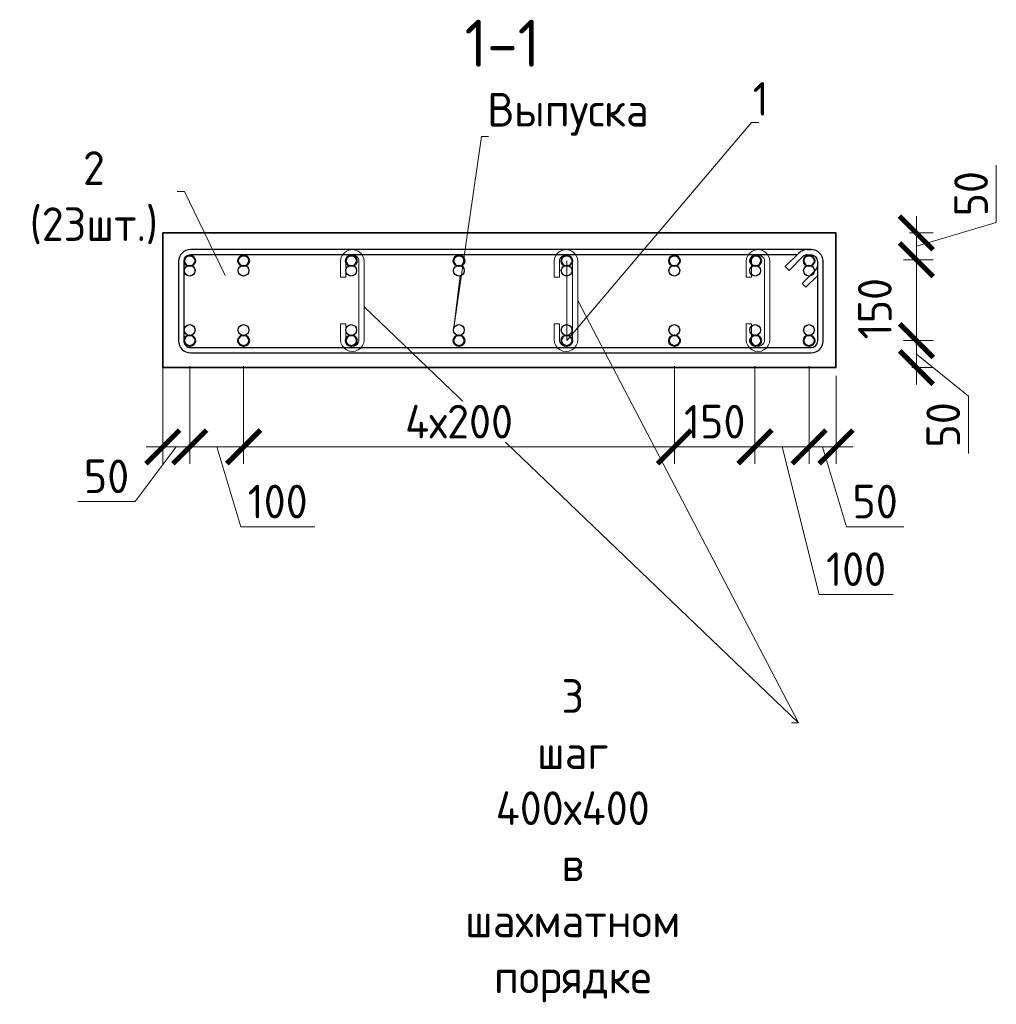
# Model space of a CAD drawing. Header units: millimetres. Extents: x 263826 to 1718326, y -423071 to 70137.
# Tile 418 of 486: x 875083 to 882336, y -130316 to -123000. Entities that reach past the tile are written whole.
import ezdxf
from ezdxf import colors
from ezdxf.entities.mleader import LeaderData, LeaderLine
from ezdxf.math import Vec2, Vec3

# ---------------------------------------------------------------- set-up
doc = ezdxf.new("R2010")
doc.units = ezdxf.units.MM
for name, color, linetype, lineweight in [('1 Стены', 3, 'Continuous', 30), ('Арм_шпильки', 143, 'Continuous', 18), ('Армирование', 3, 'Continuous', 40), ('подоснова', 151, 'Continuous', 5), ('РАЗМЕРЫ', 1, 'Continuous', 9)]:
    doc.layers.add(name, color=color, linetype=linetype, lineweight=lineweight)
doc.layers.add('Колонна_ бетон', color=7, linetype='Continuous', lineweight=50, true_color=0xb4b496)
doc.styles.add('GOST 2.304', font='CS_Gost2304.shx')
doc.styles.add('GOST-2.304_Type-B', font='GOST_Common.ttf')
doc.dimstyles.new('мой 25', dxfattribs={"dimscale": 100, "dimtxt": 2.5, "dimasz": 2.5, "dimexe": 1.25, "dimexo": 0.625, "dimtad": 1, "dimdec": 0, "dimlfac": 0.5, "dimtxsty": 'GOST-2.304_Type-B', "dimblk": 'ARCHTICK', "dimcen": 2.5, "dimdle": 1.25, "dimaunit": 1, "dimadec": 1, "dimazin": 2, "dimtfac": 1, "dimtdec": 0, "dimtmove": 1, "dimatfit": 3, "dimfxl": 6, "dimfxlon": 1, "dimtfill": 1, "dimlwd": -1, "dimlwe": -1, "dimarcsym": 0})

# ---------------------------------------------------------------- blocks, each defined once
blk = doc.blocks.new('*U2453')
at = {"color": 0, "linetype": 'ByBlock', "lineweight": -2}
for p, q in [((161.5, 1198.9), (12.5, 1198.9)), ((161.5, 1188.9), (12.5, 1188.9)), ((53.8, 1159.8), (28.3, 1185.2)), ((38.8, 1188.9), (60.9, 1166.9)), ((-10, 1176.4), (-10, 12.5)), ((-10, 1169.4), (-10, 1176.4)), ((0, 1169.4), (0, 1176.4)), ((60.9, 1166.9), (53.8, 1159.8)), ((174, 12.5), (174, 1176.4)), ((184, 12.5), (184, 1176.4)), ((22, 1128), (-3.4, 1153.5)), ((0, 1150.1), (0, 12.5)), ((3.7, 1160.6), (29.1, 1135.1)), ((29.1, 1135.1), (22, 1128)), ((12.5, 0), (161.5, 0)), ((12.5, -10), (161.5, -10))]:
    blk.add_line(p, q, dxfattribs=at)
for centre, radius, start, end in [((12.5, 1176.4), 22.5, 90, 180), ((12.5, 1176.4), 12.5, 90, 180), ((19.5, 1176.4), 12.5, 45, 90), ((161.5, 1176.4), 22.5, 0, 90), ((161.5, 1176.4), 12.5, 0, 90), ((12.5, 1169.4), 22.5, 180, 225), ((12.5, 1169.4), 12.5, 180, 225), ((12.5, 12.5), 22.5, 180, 270), ((12.5, 12.5), 12.5, 180, 270), ((161.5, 12.5), 12.5, 270, 0), ((161.5, 12.5), 22.5, 270, 0)]:
    blk.add_arc(centre, radius, start, end, dxfattribs=at)
at = {"style": 'GOST 2.304', "oblique": 15, "flags": 9}
for tag, p in [('ДИАМЕТР', (-52.8, -63)), ('КЛАСС', (-53, -68.7)), ('ДЛИНА', (-52.5, -73.8)), ('ПОЗИЦИЯ', (-52.3, -58)), ('МАССА', (-52.3, -78.3))]:
    blk.add_attdef(tag, p, '', height=2.5, dxfattribs=at)
blk = doc.blocks.new('_ArchTick')
at = {"color": 0, "linetype": 'ByBlock', "const_width": 0.15}
blk.add_lwpolyline([(-0.5, -0.5), (0.5, 0.5)], dxfattribs=at)
blk = doc.blocks.new('*D2456')
at = {"layer": 'DEFPOINTS', "color": 0, "lineweight": 0, "transparency": 16777216}
for p in [(881145.3, -124584.5, -2880), (880945.3, -124783.2, -2880), (881742.6, -124783.2)]:
    blk.add_point(p, dxfattribs=at)
at = {"layer": 'РАЗМЕРЫ', "color": 0, "linetype": 'Continuous', "transparency": 16777216}
for p, q in [((882336.3, -124505.7), (882336.3, -124080.7)), ((881742.6, -124459.5), (881742.6, -124908.2)), ((881742.6, -124683.9), (882336.3, -124505.7)), ((881691.2, -124584.5), (881867.6, -124584.5)), ((881646.5, -124783.2), (881867.6, -124783.2))]:
    blk.add_line(p, q, dxfattribs=at)
at = {"layer": 'РАЗМЕРЫ', "color": 0, "transparency": 16777216, "xscale": 250, "yscale": 250, "zscale": 250}
for p, rotation in [((881742.6, -124584.5), 90), ((881742.6, -124783.2), 270)]:
    blk.add_blockref('_ArchTick', p, dxfattribs=dict(at, rotation=rotation))
at = {"layer": 'РАЗМЕРЫ', "color": 0, "lineweight": 0, "transparency": 16777216, "insert": (882148.8, -124293.2), "char_height": 250, "attachment_point": 5, "rotation": 90, "style": 'GOST-2.304_Type-B', "bg_fill": 3, "box_fill_scale": 1.1, "bg_fill_color": 256, "bg_fill_true_color": 13158600, "bg_fill_transparency": 0}
blk.add_mtext('50', dxfattribs=at)
blk = doc.blocks.new('*D2457')
at = {"layer": 'DEFPOINTS', "color": 0, "lineweight": 0, "transparency": 16777216}
for p in [(880945.9, -125384.6, -2880), (881743.2, -125384.6), (881647.4, -125584.6)]:
    blk.add_point(p, dxfattribs=at)
at = {"layer": 'РАЗМЕРЫ', "color": 0, "linetype": 'Continuous', "transparency": 16777216}
for p, q in [((881743.2, -125709.6), (881743.2, -125259.6)), ((881647.1, -125384.6), (881868.2, -125384.6)), ((881743.2, -125484.6), (882129.7, -125798)), ((881709.9, -125584.6), (881868.2, -125584.6)), ((882129.7, -125798), (882129.7, -126223))]:
    blk.add_line(p, q, dxfattribs=at)
at = {"layer": 'РАЗМЕРЫ', "color": 0, "transparency": 16777216, "xscale": 250, "yscale": 250, "zscale": 250}
for p, rotation in [((881743.2, -125384.6), 90), ((881743.2, -125584.6), 270)]:
    blk.add_blockref('_ArchTick', p, dxfattribs=dict(at, rotation=rotation))
at = {"layer": 'РАЗМЕРЫ', "color": 0, "lineweight": 0, "transparency": 16777216, "insert": (881942.2, -126010.5), "char_height": 250, "attachment_point": 5, "rotation": 90, "style": 'GOST-2.304_Type-B', "bg_fill": 3, "box_fill_scale": 1.1, "bg_fill_color": 256, "bg_fill_true_color": 13158600, "bg_fill_transparency": 0}
blk.add_mtext('50', dxfattribs=at)
blk = doc.blocks.new('*D2458')
at = {"layer": 'DEFPOINTS', "color": 0, "lineweight": 0, "transparency": 16777216}
for p in [(881743.2, -124783.2, 2880), (881743.2, -124783.2), (881612.9, -125384.6)]:
    blk.add_point(p, dxfattribs=at)
at = {"layer": 'РАЗМЕРЫ', "color": 0, "linetype": 'Continuous', "transparency": 16777216}
for p, q in [((881743.2, -125509.6), (881743.2, -124658.2)), ((881836.7, -124783.2), (881868.2, -124783.2)), ((881675.4, -125384.6), (881868.2, -125384.6))]:
    blk.add_line(p, q, dxfattribs=at)
at = {"layer": 'РАЗМЕРЫ', "color": 0, "transparency": 16777216, "xscale": 250, "yscale": 250, "zscale": 250}
for p, rotation in [((881743.2, -124783.2), 90), ((881743.2, -125384.6), 270)]:
    blk.add_blockref('_ArchTick', p, dxfattribs=dict(at, rotation=rotation))
at = {"layer": 'РАЗМЕРЫ', "color": 0, "lineweight": 0, "transparency": 16777216, "insert": (881434.1, -125147.4), "char_height": 250, "attachment_point": 5, "rotation": 90, "style": 'GOST-2.304_Type-B', "bg_fill": 3, "box_fill_scale": 1.1, "bg_fill_color": 256, "bg_fill_true_color": 13158600, "bg_fill_transparency": 0}
blk.add_mtext('150', dxfattribs=at)
blk = doc.blocks.new('*D2459')
at = {"layer": 'DEFPOINTS', "color": 0, "lineweight": 0, "transparency": 16777216}
for p in [(876145.9, -125419.6), (876345.9, -125791.5), (876145.9, -126174.1)]:
    blk.add_point(p, dxfattribs=at)
at = {"layer": 'РАЗМЕРЫ', "color": 0, "linetype": 'Continuous', "transparency": 16777216}
for p, q in [((876145.9, -125574.1), (876145.9, -126299.1)), ((876345.9, -125854), (876345.9, -126299.1)), ((876245.9, -126174.1), (875940, -126580.3)), ((876470.9, -126174.1), (876020.9, -126174.1)), ((875940, -126580.3), (875515, -126580.3))]:
    blk.add_line(p, q, dxfattribs=at)
at = {"layer": 'РАЗМЕРЫ', "color": 0, "transparency": 16777216, "xscale": 250, "yscale": 250, "zscale": 250, "rotation": 180}
blk.add_blockref('_ArchTick', (876145.9, -126174.1), dxfattribs=at)
at = {"layer": 'РАЗМЕРЫ', "color": 0, "transparency": 16777216, "xscale": 250, "yscale": 250, "zscale": 250}
blk.add_blockref('_ArchTick', (876345.9, -126174.1), dxfattribs=at)
at = {"layer": 'РАЗМЕРЫ', "color": 0, "lineweight": 0, "transparency": 16777216, "insert": (875727.5, -126392.8), "char_height": 250, "attachment_point": 5, "style": 'GOST-2.304_Type-B', "bg_fill": 3, "box_fill_scale": 1.1, "bg_fill_color": 256, "bg_fill_true_color": 13158600, "bg_fill_transparency": 0}
blk.add_mtext('50', dxfattribs=at)
blk = doc.blocks.new('*D2460')
at = {"layer": 'DEFPOINTS', "color": 0, "lineweight": 0, "transparency": 16777216}
for p in [(880543.9, -125385.8), (880945.9, -125384.6), (880945.9, -126174.1)]:
    blk.add_point(p, dxfattribs=at)
at = {"layer": 'РАЗМЕРЫ', "color": 0, "linetype": 'Continuous', "transparency": 16777216}
for p, q in [((880543.9, -125574.1), (880543.9, -126299.1)), ((880945.9, -125574.1), (880945.9, -126299.1)), ((880418.9, -126174.1), (881070.9, -126174.1)), ((880744.9, -126174.1), (881020.1, -127270.3)), ((881020.1, -127270.3), (881570.1, -127270.3))]:
    blk.add_line(p, q, dxfattribs=at)
at = {"layer": 'РАЗМЕРЫ', "color": 0, "transparency": 16777216, "xscale": 250, "yscale": 250, "zscale": 250, "rotation": 180}
blk.add_blockref('_ArchTick', (880543.9, -126174.1), dxfattribs=at)
at = {"layer": 'РАЗМЕРЫ', "color": 0, "transparency": 16777216, "xscale": 250, "yscale": 250, "zscale": 250}
blk.add_blockref('_ArchTick', (880945.9, -126174.1), dxfattribs=at)
at = {"layer": 'РАЗМЕРЫ', "color": 0, "lineweight": 0, "transparency": 16777216, "insert": (881295.1, -127082.8), "char_height": 250, "attachment_point": 5, "style": 'GOST-2.304_Type-B', "bg_fill": 3, "box_fill_scale": 1.1, "bg_fill_color": 256, "bg_fill_true_color": 13158600, "bg_fill_transparency": 0}
blk.add_mtext('100', dxfattribs=at)
blk = doc.blocks.new('*D2467')
at = {"layer": 'DEFPOINTS', "color": 0, "lineweight": 0, "transparency": 16777216}
for p in [(880945.9, -125384.6), (881145.9, -125584.6), (881145.9, -126174.1)]:
    blk.add_point(p, dxfattribs=at)
at = {"layer": 'РАЗМЕРЫ', "color": 0, "linetype": 'Continuous', "transparency": 16777216}
for p, q in [((880945.9, -125574.1), (880945.9, -126299.1)), ((881145.9, -125647.1), (881145.9, -126299.1)), ((880820.9, -126174.1), (881270.9, -126174.1)), ((881045.9, -126174.1), (881224, -126767.8)), ((881224, -126767.8), (881649, -126767.8))]:
    blk.add_line(p, q, dxfattribs=at)
at = {"layer": 'РАЗМЕРЫ', "color": 0, "transparency": 16777216, "xscale": 250, "yscale": 250, "zscale": 250, "rotation": 180}
blk.add_blockref('_ArchTick', (880945.9, -126174.1), dxfattribs=at)
at = {"layer": 'РАЗМЕРЫ', "color": 0, "transparency": 16777216, "xscale": 250, "yscale": 250, "zscale": 250}
blk.add_blockref('_ArchTick', (881145.9, -126174.1), dxfattribs=at)
at = {"layer": 'РАЗМЕРЫ', "color": 0, "lineweight": 0, "transparency": 16777216, "insert": (881436.5, -126580.3), "char_height": 250, "attachment_point": 5, "style": 'GOST-2.304_Type-B', "bg_fill": 3, "box_fill_scale": 1.1, "bg_fill_color": 256, "bg_fill_true_color": 13158600, "bg_fill_transparency": 0}
blk.add_mtext('50', dxfattribs=at)
blk = doc.blocks.new('*U2452')
for p, q in [((-2.7, 12.7), (1, 15.6)), ((1, 15.6), (5.3, 17.4)), ((5.3, 17.4), (10, 18)), ((34, 18), (10, 18)), ((34, 10), (34, 18)), ((105.3, 18), (129.3, 18)), ((105.3, 10), (105.3, 18)), ((134, 17.4), (129.3, 18)), ((138.3, 15.6), (134, 17.4)), ((142.1, 12.7), (138.3, 15.6)), ((-8, 0), (-7.4, 4.7)), ((-7.4, 4.7), (-5.6, 9)), ((-5.6, 9), (-2.7, 12.7)), ((10, 10), (34, 10)), ((129.3, 10), (105.3, 10)), ((144.9, 9), (142.1, 12.7)), ((146.7, 4.7), (144.9, 9)), ((147.3, 0), (146.7, 4.7)), ((146.7, -4.7), (147.3, 0)), ((-7.4, -4.7), (-8, 0)), ((-5.6, -9), (-7.4, -4.7)), ((-2.7, -12.7), (-5.6, -9)), ((1, -15.6), (-2.7, -12.7)), ((138.3, -15.6), (142.1, -12.7)), ((142.1, -12.7), (144.9, -9)), ((144.9, -9), (146.7, -4.7)), ((5.3, -17.4), (1, -15.6)), ((10, -18), (5.3, -17.4)), ((10, -18), (129.3, -18)), ((129.3, -18), (134, -17.4)), ((134, -17.4), (138.3, -15.6))]:
    blk.add_line(p, q)
at = {"color": 0, "linetype": 'ByBlock', "lineweight": -2}
for p, q in [((0, 0), (0.3, 2.6)), ((0.3, 2.6), (1.3, 5)), ((1.3, 5), (2.9, 7.1)), ((2.9, 7.1), (5, 8.7)), ((5, 8.7), (7.4, 9.7)), ((7.4, 9.7), (10, 10)), ((131.9, 9.7), (129.3, 10)), ((134.3, 8.7), (131.9, 9.7)), ((136.4, 7.1), (134.3, 8.7)), ((138, 5), (136.4, 7.1)), ((139, 2.6), (138, 5)), ((139.3, 0), (139, 2.6)), ((139, -2.6), (139.3, 0)), ((0.3, -2.6), (0, 0)), ((1.3, -5), (0.3, -2.6)), ((2.9, -7.1), (1.3, -5)), ((5, -8.7), (2.9, -7.1)), ((7.4, -9.7), (5, -8.7)), ((10, -10), (7.4, -9.7)), ((10, -10), (129.3, -10)), ((129.3, -10), (131.9, -9.7)), ((131.9, -9.7), (134.3, -8.7)), ((134.3, -8.7), (136.4, -7.1)), ((136.4, -7.1), (138, -5)), ((138, -5), (139, -2.6))]:
    blk.add_line(p, q, dxfattribs=at)
at = {"style": 'GOST 2.304', "oblique": 15, "flags": 9}
for tag, p in [('ДИАМЕТР', (117.8, -62.2)), ('ПОЗИЦИЯ', (118, -56.6)), ('ДЛИНА', (118.1, -72.5)), ('КЛАСС', (118, -67.8)), ('МАССА', (118.7, -78.2))]:
    blk.add_attdef(tag, p, '', height=2.5, dxfattribs=at)
blk = doc.blocks.new('*U2450')
for p, q in [((-2.7, 12.7), (1, 15.6)), ((1, 15.6), (5.3, 17.4)), ((5.3, 17.4), (10, 18)), ((34, 18), (10, 18)), ((34, 10), (34, 18)), ((105.3, 18), (129.3, 18)), ((105.3, 10), (105.3, 18)), ((134, 17.4), (129.3, 18)), ((138.3, 15.6), (134, 17.4)), ((142.1, 12.7), (138.3, 15.6)), ((-8, 0), (-7.4, 4.7)), ((-7.4, 4.7), (-5.6, 9)), ((-5.6, 9), (-2.7, 12.7)), ((10, 10), (34, 10)), ((129.3, 10), (105.3, 10)), ((144.9, 9), (142.1, 12.7)), ((146.7, 4.7), (144.9, 9)), ((147.3, 0), (146.7, 4.7)), ((146.7, -4.7), (147.3, 0)), ((-7.4, -4.7), (-8, 0)), ((-5.6, -9), (-7.4, -4.7)), ((-2.7, -12.7), (-5.6, -9)), ((1, -15.6), (-2.7, -12.7)), ((138.3, -15.6), (142.1, -12.7)), ((142.1, -12.7), (144.9, -9)), ((144.9, -9), (146.7, -4.7)), ((5.3, -17.4), (1, -15.6)), ((10, -18), (5.3, -17.4)), ((10, -18), (129.3, -18)), ((129.3, -18), (134, -17.4)), ((134, -17.4), (138.3, -15.6))]:
    blk.add_line(p, q)
at = {"color": 0, "linetype": 'ByBlock', "lineweight": -2}
for p, q in [((0, 0), (0.3, 2.6)), ((0.3, 2.6), (1.3, 5)), ((1.3, 5), (2.9, 7.1)), ((2.9, 7.1), (5, 8.7)), ((5, 8.7), (7.4, 9.7)), ((7.4, 9.7), (10, 10)), ((131.9, 9.7), (129.3, 10)), ((134.3, 8.7), (131.9, 9.7)), ((136.4, 7.1), (134.3, 8.7)), ((138, 5), (136.4, 7.1)), ((139, 2.6), (138, 5)), ((139.3, 0), (139, 2.6)), ((139, -2.6), (139.3, 0)), ((0.3, -2.6), (0, 0)), ((1.3, -5), (0.3, -2.6)), ((2.9, -7.1), (1.3, -5)), ((5, -8.7), (2.9, -7.1)), ((7.4, -9.7), (5, -8.7)), ((10, -10), (7.4, -9.7)), ((10, -10), (129.3, -10)), ((129.3, -10), (131.9, -9.7)), ((131.9, -9.7), (134.3, -8.7)), ((134.3, -8.7), (136.4, -7.1)), ((136.4, -7.1), (138, -5)), ((138, -5), (139, -2.6))]:
    blk.add_line(p, q, dxfattribs=at)
at = {"style": 'GOST 2.304', "oblique": 15, "flags": 9}
for tag, p in [('ДИАМЕТР', (117.8, -62.2)), ('ПОЗИЦИЯ', (118, -56.6)), ('ДЛИНА', (118.1, -72.5)), ('КЛАСС', (118, -67.8)), ('МАССА', (118.7, -78.2))]:
    blk.add_attdef(tag, p, '', height=2.5, dxfattribs=at)
blk = doc.blocks.new('*U2451')
for p, q in [((-2.7, 12.7), (1, 15.6)), ((1, 15.6), (5.3, 17.4)), ((5.3, 17.4), (10, 18)), ((34, 18), (10, 18)), ((34, 10), (34, 18)), ((105.3, 18), (129.3, 18)), ((105.3, 10), (105.3, 18)), ((134, 17.4), (129.3, 18)), ((138.3, 15.6), (134, 17.4)), ((142.1, 12.7), (138.3, 15.6)), ((-8, 0), (-7.4, 4.7)), ((-7.4, 4.7), (-5.6, 9)), ((-5.6, 9), (-2.7, 12.7)), ((10, 10), (34, 10)), ((129.3, 10), (105.3, 10)), ((144.9, 9), (142.1, 12.7)), ((146.7, 4.7), (144.9, 9)), ((147.3, 0), (146.7, 4.7)), ((146.7, -4.7), (147.3, 0)), ((-7.4, -4.7), (-8, 0)), ((-5.6, -9), (-7.4, -4.7)), ((-2.7, -12.7), (-5.6, -9)), ((1, -15.6), (-2.7, -12.7)), ((138.3, -15.6), (142.1, -12.7)), ((142.1, -12.7), (144.9, -9)), ((144.9, -9), (146.7, -4.7)), ((5.3, -17.4), (1, -15.6)), ((10, -18), (5.3, -17.4)), ((10, -18), (129.3, -18)), ((129.3, -18), (134, -17.4)), ((134, -17.4), (138.3, -15.6))]:
    blk.add_line(p, q)
at = {"color": 0, "linetype": 'ByBlock', "lineweight": -2}
for p, q in [((0, 0), (0.3, 2.6)), ((0.3, 2.6), (1.3, 5)), ((1.3, 5), (2.9, 7.1)), ((2.9, 7.1), (5, 8.7)), ((5, 8.7), (7.4, 9.7)), ((7.4, 9.7), (10, 10)), ((131.9, 9.7), (129.3, 10)), ((134.3, 8.7), (131.9, 9.7)), ((136.4, 7.1), (134.3, 8.7)), ((138, 5), (136.4, 7.1)), ((139, 2.6), (138, 5)), ((139.3, 0), (139, 2.6)), ((139, -2.6), (139.3, 0)), ((0.3, -2.6), (0, 0)), ((1.3, -5), (0.3, -2.6)), ((2.9, -7.1), (1.3, -5)), ((5, -8.7), (2.9, -7.1)), ((7.4, -9.7), (5, -8.7)), ((10, -10), (7.4, -9.7)), ((10, -10), (129.3, -10)), ((129.3, -10), (131.9, -9.7)), ((131.9, -9.7), (134.3, -8.7)), ((134.3, -8.7), (136.4, -7.1)), ((136.4, -7.1), (138, -5)), ((138, -5), (139, -2.6))]:
    blk.add_line(p, q, dxfattribs=at)
at = {"style": 'GOST 2.304', "oblique": 15, "flags": 9}
for tag, p in [('ДИАМЕТР', (117.8, -62.2)), ('ПОЗИЦИЯ', (118, -56.6)), ('ДЛИНА', (118.1, -72.5)), ('КЛАСС', (118, -67.8)), ('МАССА', (118.7, -78.2))]:
    blk.add_attdef(tag, p, '', height=2.5, dxfattribs=at)
blk = doc.blocks.new('_None')
blk = doc.blocks.new('*D2469')
at = {"layer": 'DEFPOINTS', "color": 0, "lineweight": 0, "transparency": 16777216}
for p in [(879945.9, -125384.6), (880543.9, -125385.8), (879945.9, -126174.1)]:
    blk.add_point(p, dxfattribs=at)
at = {"layer": 'РАЗМЕРЫ', "color": 0, "linetype": 'Continuous', "transparency": 16777216}
for p, q in [((879945.9, -125574.1), (879945.9, -126299.1)), ((880543.9, -125574.1), (880543.9, -126299.1)), ((880668.9, -126174.1), (879820.9, -126174.1))]:
    blk.add_line(p, q, dxfattribs=at)
at = {"layer": 'РАЗМЕРЫ', "color": 0, "transparency": 16777216, "xscale": 250, "yscale": 250, "zscale": 250, "rotation": 180}
blk.add_blockref('_ArchTick', (879945.9, -126174.1), dxfattribs=at)
at = {"layer": 'РАЗМЕРЫ', "color": 0, "transparency": 16777216, "xscale": 250, "yscale": 250, "zscale": 250}
blk.add_blockref('_ArchTick', (880543.9, -126174.1), dxfattribs=at)
at = {"layer": 'РАЗМЕРЫ', "color": 0, "lineweight": 0, "transparency": 16777216, "insert": (880244.9, -125986.6), "char_height": 250, "attachment_point": 5, "style": 'GOST-2.304_Type-B', "bg_fill": 3, "box_fill_scale": 1.1, "bg_fill_color": 256, "bg_fill_true_color": 13158600, "bg_fill_transparency": 0}
blk.add_mtext('150', dxfattribs=at)
blk = doc.blocks.new('*D2470')
at = {"layer": 'DEFPOINTS', "color": 0, "lineweight": 0, "transparency": 16777216}
for p in [(876745.9, -125384.6), (879945.9, -125384.6), (876745.9, -126174.1)]:
    blk.add_point(p, dxfattribs=at)
at = {"layer": 'РАЗМЕРЫ', "color": 0, "linetype": 'Continuous', "transparency": 16777216}
for p, q in [((876745.9, -125574.1), (876745.9, -126299.1)), ((879945.9, -125574.1), (879945.9, -126299.1)), ((880070.9, -126174.1), (876620.9, -126174.1))]:
    blk.add_line(p, q, dxfattribs=at)
at = {"layer": 'РАЗМЕРЫ', "color": 0, "transparency": 16777216, "xscale": 250, "yscale": 250, "zscale": 250, "rotation": 180}
blk.add_blockref('_ArchTick', (876745.9, -126174.1), dxfattribs=at)
at = {"layer": 'РАЗМЕРЫ', "color": 0, "transparency": 16777216, "xscale": 250, "yscale": 250, "zscale": 250}
blk.add_blockref('_ArchTick', (879945.9, -126174.1), dxfattribs=at)
at = {"layer": 'РАЗМЕРЫ', "color": 0, "lineweight": 0, "transparency": 16777216, "insert": (878345.9, -125986.6), "char_height": 250, "attachment_point": 5, "style": 'GOST-2.304_Type-B', "bg_fill": 3, "box_fill_scale": 1.1, "bg_fill_color": 256, "bg_fill_true_color": 13158600, "bg_fill_transparency": 0}
blk.add_mtext('4х200', dxfattribs=at)
blk = doc.blocks.new('*D2471')
at = {"layer": 'DEFPOINTS', "color": 0, "lineweight": 0, "transparency": 16777216}
for p in [(876345.9, -125384.6), (876745.9, -125384.6), (876345.9, -126174.1)]:
    blk.add_point(p, dxfattribs=at)
at = {"layer": 'РАЗМЕРЫ', "color": 0, "linetype": 'Continuous', "transparency": 16777216}
for p, q in [((876345.9, -125574.1), (876345.9, -126299.1)), ((876745.9, -125574.1), (876745.9, -126299.1)), ((876870.9, -126174.1), (876220.9, -126174.1)), ((876545.9, -126174.1), (876724, -126767.8)), ((876724, -126767.8), (877274, -126767.8))]:
    blk.add_line(p, q, dxfattribs=at)
at = {"layer": 'РАЗМЕРЫ', "color": 0, "transparency": 16777216, "xscale": 250, "yscale": 250, "zscale": 250, "rotation": 180}
blk.add_blockref('_ArchTick', (876345.9, -126174.1), dxfattribs=at)
at = {"layer": 'РАЗМЕРЫ', "color": 0, "transparency": 16777216, "xscale": 250, "yscale": 250, "zscale": 250}
blk.add_blockref('_ArchTick', (876745.9, -126174.1), dxfattribs=at)
at = {"layer": 'РАЗМЕРЫ', "color": 0, "lineweight": 0, "transparency": 16777216, "insert": (876999, -126580.3), "char_height": 250, "attachment_point": 5, "style": 'GOST-2.304_Type-B', "bg_fill": 3, "box_fill_scale": 1.1, "bg_fill_color": 256, "bg_fill_true_color": 13158600, "bg_fill_transparency": 0}
blk.add_mtext('100', dxfattribs=at)

msp = doc.modelspace()

# ---------------------------------------------------------------- linework, layer by layer
at = {"layer": '1 Стены', "color": 252, "lineweight": 0, "true_color": 0x939598}
for p, q in [((876145.88286, -124584.55146), (881145.85845, -124584.55146)), ((876145.88286, -125584.55146), (876145.88286, -124784.55146)), ((881145.85845, -124784.55146), (881145.85845, -125584.55146)), ((881145.85845, -125584.55146), (876145.88286, -125584.55146))]:
    msp.add_line(p, q, dxfattribs=at)
at = {"layer": 'Армирование', "color": 3}
for centre in [(876345.88286, -124791.16618), (876745.88286, -124791.16618), (877545.88286, -124791.16618), (878345.88286, -124791.16618), (879145.88286, -124791.16618), (879945.88286, -124791.16618), (880548.74677, -124791.16618), (880945.88286, -124791.16618), (876345.88286, -125384.55146), (876745.88286, -125384.55146), (877545.88286, -125384.55146), (878345.88286, -125384.55146), (879145.88286, -125384.55146), (879945.88286, -125384.55146), (880945.88286, -125384.55146)]:
    msp.add_circle(centre, 40, dxfattribs=at)
at = {"layer": 'Колонна_ бетон', "color": 180, "linetype": 'Continuous', "lineweight": 35, "transparency": 33554687}
for p, q in [((876145.26738, -124584.54967, 2879.99999), (881145.26725, -124584.54967, 2879.99999)), ((876145.26738, -124584.55146, 2879.99999), (876145.26738, -125584.54967, 2879.99999)), ((881145.26725, -124584.55146), (881145.26725, -125584.54967, 2879.99999)), ((876145.26738, -125584.54967, 2879.99999), (881145.26725, -125584.54967, 2879.99999))]:
    msp.add_line(p, q, dxfattribs=at)
at = {"layer": 'РАЗМЕРЫ', "color": 8, "linetype": 'Continuous', "lineweight": 30, "true_color": 0x787a7d}
for centre in [(876345.22075, -124864.57246, 2879.99999), (876745.22075, -124864.57246, 2879.99999), (877545.22075, -124864.57246, 2879.99999), (878345.22075, -124864.57246, 2879.99999), (879145.22075, -124864.57246, 2879.99999), (879945.22075, -124864.57246, 2879.99999), (880545.22075, -124864.57246, 2879.99999), (876345.22075, -125305.95774, 2879.99999), (876745.22075, -125305.95774, 2879.99999), (877545.22075, -125305.95774, 2879.99999), (878345.22075, -125305.95774, 2879.99999), (879145.22075, -125305.95774, 2879.99999), (879945.22075, -125305.95774, 2879.99999), (880545.22075, -125305.95774, 2879.99999)]:
    msp.add_circle(centre, 40, dxfattribs=at)

# ---------------------------------------------------------------- block references
at = {"lineweight": 30, "xscale": 3.959999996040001, "yscale": 3.959999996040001, "zscale": 3.959999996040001, "rotation": 269.9999999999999}
msp.add_blockref('*U2453', (876301.93165, -124747.08873), dxfattribs=at)
at = {"layer": 'Арм_шпильки', "color": 3, "xscale": 4.875, "yscale": 4.875, "zscale": 4.875, "rotation": 89.99999999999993}
for name, p in [('*U2452', (877553.52193, -125426.35229)), ('*U2450', (879140.352, -125426.35229))]:
    msp.add_blockref(name, p, dxfattribs=at)

# ---------------------------------------------------------------- texts
at = {"layer": 'РАЗМЕРЫ', "insert": (878668.36414, -123174.87311), "char_height": 350, "attachment_point": 5, "style": 'GOST-2.304_Type-B'}
msp.add_mtext_dynamic_manual_height_columns('1-1', width=3941.2127758, gutter_width=625, heights=[0], dxfattribs=at)

# ---------------------------------------------------------------- leaders
at = {"layer": 'подоснова'}
ml = msp.add_multileader_mtext('Standard', dxfattribs=at)
ml.set_content('Выпуска ', color=256, style='GOST-2.304_Type-B')
ml.set_leader_properties(color=256, linetype='ByLayer', lineweight=15)
ml.set_arrow_properties(name='NONE')
ml.build(insert=Vec2(0, 0))
ml.multileader.update_dxf_attribs({"text_left_attachment_type": 6, "text_right_attachment_type": 6, "dogleg_length": 10, "arrow_head_size": 18})
ctx = ml.context
ctx.base_point, ctx.char_height, ctx.arrow_head_size, ctx.landing_gap_size, ctx.plane_origin = Vec3(878522.74867, -123868.66401), 250, 18, 20, Vec3(875769.14576, -122566.13323)
ctx.left_attachment, ctx.right_attachment, ctx.text_align_type = 6, 6, 1
notes = []
notes.append((ctx, [(0, (1, 1, 0), (878512.74867, -123868.66401), (1, 0), 10, [(1, [(878354.44268, -124903.4949), (878305.22075, -125305.95774)], 0, [])])]))
ctx.mtext.insert, ctx.mtext.width, ctx.mtext.alignment, ctx.mtext.flow_direction = Vec3(879155.24867, -123543.66401), 22.8977991, 2, 5
ml = msp.add_multileader_mtext('Standard', dxfattribs=at)
ml.set_content('2 (23шт.)', color=256, style='GOST-2.304_Type-B')
ml.set_leader_properties(color=256, linetype='ByLayer', lineweight=15)
ml.set_arrow_properties(name='NONE')
ml.build(insert=Vec2(0, 0))
ml.multileader.update_dxf_attribs({"text_left_attachment_type": 6, "text_right_attachment_type": 6, "dogleg_length": 10, "arrow_head_size": 18})
ctx = ml.context
ctx.base_point, ctx.char_height, ctx.arrow_head_size, ctx.landing_gap_size, ctx.plane_origin = Vec3(874970.97103, -124277.17665), 250, 18, 20, Vec3(872918.12321, -123731.13085)
ctx.left_attachment, ctx.right_attachment, ctx.text_align_type = 6, 6, 1
notes.append((ctx, [(1, (1, 1, 0), (876306.57709, -124277.17665), (-1, 0), 10, [(0, [(876607.88387, -124900.61391)], 0, [])])]))
ctx.mtext.insert, ctx.mtext.width, ctx.mtext.alignment, ctx.mtext.flow_direction = Vec3(875633.77406, -123977.17665), 22.8977991, 2, 5
for ctx, leaders in notes:
    for number, flags, end, landing, length, lines in leaders:
        leader = LeaderData()
        leader.index, (leader.has_last_leader_line, leader.has_dogleg_vector, leader.attachment_direction) = number, flags
        leader.last_leader_point, leader.dogleg_vector, leader.dogleg_length = Vec3(end), Vec3(landing), length
        for number, points, colour, breaks in lines:
            line = LeaderLine()
            line.index, line.vertices, line.color, line.breaks = number, Vec3.list(points), colors.encode_raw_color(colour), breaks
            leader.lines.append(line)
        ctx.leaders.append(leader)

# ---------------------------------------------------------------- next in the draw order: dimensions: what is measured, and where the dimension line sits
at = {"layer": 'РАЗМЕРЫ', "lineweight": 0}
dim = msp.add_linear_dim(base=(881742.57379, -124783.16439, 2879.99484), p1=(881145.26725, -124584.54967, -0.00515), p2=(880945.29166, -124783.16439, -0.00515), angle=90, dimstyle='мой 25', override={"dimlfac": 0.25}, dxfattribs=at)
dim.commit()
dim.dimension.update_dxf_attribs({"geometry": '*D2456', "text_midpoint": (882148.82379, -124443.23203, 2879.99484)})
dim = msp.add_linear_dim(base=(881743.165, -125384.55146, 2879.99999), p1=(881647.40105, -125584.55146, 2879.99999), p2=(880945.88286, -125384.55146), angle=90, dimstyle='мой 25', override={"dimlfac": 0.25}, dxfattribs=at)
dim.commit()
dim.dimension.update_dxf_attribs({"geometry": '*D2457', "text_midpoint": (882129.69054, -125860.548, 2879.99999), "dimtype": 160})
dim = msp.add_linear_dim(base=(876145.88286, -126174.08652), p1=(876345.88286, -125791.46929), p2=(876145.88286, -125419.63899), dimstyle='мой 25', override={"dimlfac": 0.25}, dxfattribs=at)
dim.commit()
dim.dimension.update_dxf_attribs({"geometry": '*D2459', "text_midpoint": (875877.48787, -126580.33652), "dimtype": 160})

# ---------------------------------------------------------------- next in the draw order: linework, layer by layer
at = {"layer": 'РАЗМЕРЫ', "color": 8, "linetype": 'Continuous', "lineweight": 30, "true_color": 0x787a7d}
for centre in [(880945.22075, -124864.57246, 2879.99999), (880945.22075, -125305.95774, 2879.99999)]:
    msp.add_circle(centre, 40, dxfattribs=at)

# ---------------------------------------------------------------- next in the draw order: dimensions: what is measured, and where the dimension line sits
at = {"layer": 'РАЗМЕРЫ', "lineweight": 0}
dim = msp.add_linear_dim(base=(881743.165, -124783.16439), p1=(881612.86505, -125384.55146), p2=(881743.165, -124783.16439, 2879.99484), angle=90, dimstyle='мой 25', override={"dimlfac": 0.25}, dxfattribs=at)
dim.commit()
dim.dimension.update_dxf_attribs({"geometry": '*D2458', "text_midpoint": (881621.6253, -125147.39691), "dimtype": 160})

# ---------------------------------------------------------------- next in the draw order: dimensions: what is measured, and where the dimension line sits
dim = msp.add_linear_dim(base=(880945.88286, -126174.08652), p1=(880543.89825, -125385.77287), p2=(880945.88286, -125384.55146), angle=180, dimstyle='мой 25', override={"dimlfac": 0.25}, dxfattribs=at)
dim.commit()
dim.dimension.update_dxf_attribs({"geometry": '*D2460', "text_midpoint": (881082.57955, -127270.27732), "dimtype": 160})

# ---------------------------------------------------------------- next in the draw order: linework, layer by layer
at = {"layer": 'Армирование', "color": 3}
msp.add_circle((880548.74677, -125384.55146), 40, dxfattribs=at)

# ---------------------------------------------------------------- next in the draw order: block references
at = {"layer": 'Арм_шпильки', "color": 3, "xscale": 4.875, "yscale": 4.875, "zscale": 4.875, "rotation": 89.99999999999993}
msp.add_blockref('*U2451', (880566.40938, -125426.35229), dxfattribs=at)

# ---------------------------------------------------------------- next in the draw order: dimensions: what is measured, and where the dimension line sits
at = {"layer": 'РАЗМЕРЫ', "lineweight": 0}
dim = msp.add_linear_dim(base=(881145.85845, -126174.08652), p1=(880945.88286, -125384.55146), p2=(881145.85845, -125584.55146), angle=180, dimstyle='мой 25', override={"dimlfac": 0.25}, dxfattribs=at)
dim.commit()
dim.dimension.update_dxf_attribs({"geometry": '*D2467', "text_midpoint": (881286.49565, -126580.33652)})

# ---------------------------------------------------------------- next in the draw order: leaders
at = {"layer": 'подоснова'}
ml = msp.add_multileader_mtext('Standard', dxfattribs=at)
ml.set_content('1 ', color=256, style='GOST-2.304_Type-B')
ml.set_leader_properties(color=256, linetype='ByLayer', lineweight=15)
ml.set_arrow_properties(name='NONE')
ml.build(insert=Vec2(0, 0))
ml.multileader.update_dxf_attribs({"text_left_attachment_type": 6, "text_right_attachment_type": 6, "dogleg_length": 10, "arrow_head_size": 18})
ctx = ml.context
ctx.base_point, ctx.char_height, ctx.arrow_head_size, ctx.landing_gap_size, ctx.plane_origin = Vec3(880528.98323, -123763.28537), 250, 18, 20, Vec3(877775.38032, -122460.75459)
ctx.left_attachment, ctx.right_attachment, ctx.text_align_type = 6, 6, 1
notes = []
notes.append((ctx, [(0, (1, 1, 0), (880518.98323, -123763.28537), (1, 0), 10, [(1, [(879145.88286, -124791.16618), (879145.88286, -125384.55146)], 0, [])])]))
ctx.mtext.insert, ctx.mtext.width, ctx.mtext.alignment, ctx.mtext.flow_direction = Vec3(880586.48323, -123463.28537), 22.8977991, 2, 5
for ctx, leaders in notes:
    for number, flags, end, landing, length, lines in leaders:
        leader = LeaderData()
        leader.index, (leader.has_last_leader_line, leader.has_dogleg_vector, leader.attachment_direction) = number, flags
        leader.last_leader_point, leader.dogleg_vector, leader.dogleg_length = Vec3(end), Vec3(landing), length
        for number, points, colour, breaks in lines:
            line = LeaderLine()
            line.index, line.vertices, line.color, line.breaks = number, Vec3.list(points), colors.encode_raw_color(colour), breaks
            leader.lines.append(line)
        ctx.leaders.append(leader)

# ---------------------------------------------------------------- next in the draw order: linework, layer by layer
at = {"layer": '1 Стены', "color": 252, "lineweight": 0, "true_color": 0x939598}
msp.add_line((881145.29179, -125584.54967, 2879.99999), (876145.26738, -125584.54967, 2879.99999), dxfattribs=at)

# ---------------------------------------------------------------- next in the draw order: leaders
at = {"layer": 'подоснова'}
ml = msp.add_multileader_mtext('Standard', dxfattribs=at)
ml.set_content('3 шаг 400х400 \\Pв шахматном порядке ', color=256, style='GOST-2.304_Type-B')
ml.set_leader_properties(color=256, linetype='ByLayer', lineweight=15)
ml.set_arrow_properties(name='NONE')
ml.build(insert=Vec2(0, 0))
ml.multileader.update_dxf_attribs({"text_left_attachment_type": 6, "text_right_attachment_type": 6, "dogleg_length": 10, "arrow_head_size": 18})
ctx = ml.context
ctx.base_point, ctx.char_height, ctx.arrow_head_size, ctx.landing_gap_size, ctx.plane_origin = Vec3(877522.22354, -128225.40633), 250, 18, 20, Vec3(875548.67067, -125891.52712)
ctx.left_attachment, ctx.right_attachment, ctx.text_align_type = 6, 6, 1
notes = []
notes.append((ctx, [(1, (1, 1, 0), (880868.43566, -128225.40633), (-1, 0), 10, [(0, [(877641.27193, -125133.578)], 0, []), (1, [(879228.102, -125086.72051)], 0, [])])]))
ctx.mtext.insert, ctx.mtext.width, ctx.mtext.alignment, ctx.mtext.flow_direction = Vec3(879190.3296, -127900.40633), 22.8977991, 2, 5
for ctx, leaders in notes:
    for number, flags, end, landing, length, lines in leaders:
        leader = LeaderData()
        leader.index, (leader.has_last_leader_line, leader.has_dogleg_vector, leader.attachment_direction) = number, flags
        leader.last_leader_point, leader.dogleg_vector, leader.dogleg_length = Vec3(end), Vec3(landing), length
        for number, points, colour, breaks in lines:
            line = LeaderLine()
            line.index, line.vertices, line.color, line.breaks = number, Vec3.list(points), colors.encode_raw_color(colour), breaks
            leader.lines.append(line)
        ctx.leaders.append(leader)

# ---------------------------------------------------------------- next in the draw order: dimensions: what is measured, and where the dimension line sits
at = {"layer": 'РАЗМЕРЫ', "color": 1, "lineweight": 0}
dim = msp.add_linear_dim(base=(879945.88286, -126174.08652), p1=(880543.89825, -125385.77287), p2=(879945.88286, -125384.55146), angle=180, dimstyle='мой 25', override={"dimlfac": 0.25}, dxfattribs=at)
dim.commit()
dim.dimension.update_dxf_attribs({"geometry": '*D2469', "text_midpoint": (880244.89056, -125986.58652)})

# ---------------------------------------------------------------- next in the draw order: dimensions: what is measured, and where the dimension line sits
dim = msp.add_linear_dim(base=(876745.88286, -126174.08652), p1=(879945.88286, -125384.55146), p2=(876745.88286, -125384.55146), angle=180, text='4х200', dimstyle='мой 25', override={"dimlfac": 0.25}, dxfattribs=at)
dim.commit()
dim.dimension.update_dxf_attribs({"geometry": '*D2470', "text_midpoint": (878345.88286, -125986.58652)})

# ---------------------------------------------------------------- next in the draw order: dimensions: what is measured, and where the dimension line sits
dim = msp.add_linear_dim(base=(876345.88286, -126174.08652), p1=(876745.88286, -125384.55146), p2=(876345.88286, -125384.55146), angle=180, dimstyle='мой 25', override={"dimlfac": 0.25}, dxfattribs=at)
dim.commit()
dim.dimension.update_dxf_attribs({"geometry": '*D2471', "text_midpoint": (876786.50786, -126580.33652)})

doc.saveas('drawing.dxf')
